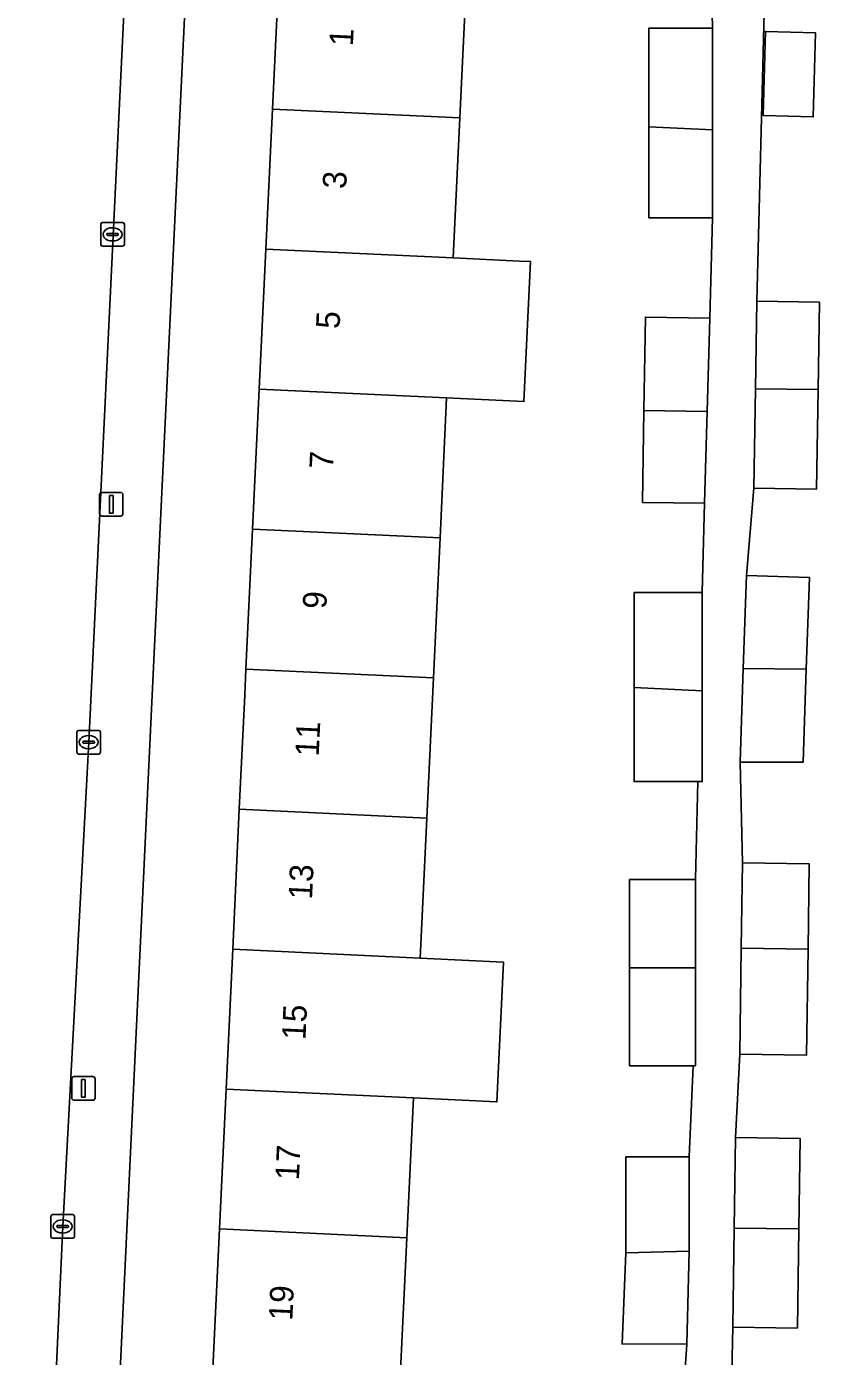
# Model space of a CAD drawing. Extents: x 163683 to 164494, y 382709 to 383872.
# Drawn here: x 164137 to 164170.6, y 383472 to 383528.3 of the extents above; entities that cross this region are included whole.
import ezdxf

# ---------------------------------------------------------------- set-up
doc = ezdxf.new("R2010")
doc.units = 0
for name, color, linetype in [('IMGEO_Erf', 7, 'Continuous'), ('IMGEO_Kolk', 7, 'Continuous'), ('IMGEO_Lichtmast', 7, 'Continuous'), ('IMGEO_Pand', 7, 'Continuous'), ('IMGEO_Pand_nummerreeks', 7, 'Continuous'), ('IMGEO_Rijbaan_lokaal_open', 7, 'Continuous'), ('IMGEO_Voetpad_open', 7, 'Continuous')]:
    doc.layers.add(name, color=color, linetype=linetype)

msp = doc.modelspace()

# ---------------------------------------------------------------- linework, layer by layer
at = {"layer": 'IMGEO_Erf'}
for points in [[(164144.102, 383536.998), (164142.345, 383500), (164139.869, 383447.846), (164143.782, 383447.602), (164144.071, 383453.702), (164144.351, 383459.625), (164144.631, 383465.549), (164144.912, 383471.472), (164145.192, 383477.395), (164145.472, 383483.319), (164145.753, 383489.242), (164146.033, 383495.166), (164146.262, 383500), (164146.314, 383501.105), (164146.595, 383507.037), (164146.876, 383512.968), (164147.157, 383518.899), (164147.438, 383524.83), (164147.718, 383530.761), (164148.005, 383536.812)], [(164168.239, 383524.551), (164168.334, 383528.12), (164170.455, 383528.063), (164170.359, 383524.494)]]:
    msp.add_lwpolyline(points, close=True, dxfattribs=at)
for points in [[(164155.67, 383530.384), (164155.387, 383524.453), (164155.105, 383518.523), (164157.908, 383518.39), (164158.383, 383518.368), (164158.1, 383512.437), (164154.823, 383512.592), (164154.541, 383506.661), (164154.387, 383503.413), (164154.259, 383500.729), (164153.976, 383494.79), (164153.694, 383488.866), (164157.23, 383488.698), (164156.95, 383482.775), (164153.412, 383482.943), (164153.13, 383477.019), (164152.848, 383471.096)], [(164164.742, 383468.735), (164165.007, 383472.512), (164162.262, 383472.518), (164162.42, 383476.386), (164162.42, 383476.579), (164162.42, 383480.449), (164165.1, 383480.449), (164165.266, 383484.306), (164162.573, 383484.306), (164162.573, 383488.446), (164162.573, 383492.189), (164165.377, 383492.189), (164165.463, 383496.34), (164162.764, 383496.34), (164162.764, 383500.327), (164162.764, 383504.35), (164165.656, 383504.35), (164165.759, 383508.128), (164163.129, 383508.167), (164163.187, 383512.057), (164163.247, 383516.017), (164165.973, 383515.975), (164166.089, 383520.223), (164163.394, 383520.223), (164163.394, 383524.073), (164163.394, 383528.259), (164166.089, 383528.259), (164166.055, 383530.202)], [(164168.295, 383529.464), (164167.968, 383516.687), (164170.623, 383516.647), (164170.567, 383512.943), (164170.503, 383508.728), (164167.848, 383508.768), (164167.532, 383505.073), (164170.199, 383504.982), (164170.065, 383501.098), (164169.93, 383497.161), (164167.26, 383497.161), (164167.358, 383492.894), (164170.193, 383492.854), (164170.142, 383489.249), (164170.078, 383484.755), (164167.244, 383484.795), (164167.061, 383481.266), (164169.803, 383481.227), (164169.748, 383477.391), (164169.689, 383473.189), (164166.947, 383473.228), (164166.862, 383469.394)]]:
    msp.add_lwpolyline(points, dxfattribs=at)
at = {"layer": 'IMGEO_Kolk'}
for p, q in [((164140.161, 383519.095), (164140.161, 383519.947)), ((164140.236, 383520.021), (164141.088, 383520.021)), ((164141.162, 383519.947), (164141.162, 383519.095)), ((164140.42, 383519.515), (164140.42, 383519.527)), ((164140.858, 383519.478), (164140.46, 383519.478)), ((164140.463, 383519.564), (164140.861, 383519.564)), ((164140.649, 383519.801), (164140.674, 383519.801)), ((164140.904, 383519.527), (164140.904, 383519.515)), ((164141.088, 383519.021), (164140.236, 383519.021)), ((164140.672, 383519.241), (164140.647, 383519.241)), ((164139.149, 383497.583), (164139.149, 383498.435)), ((164139.224, 383498.509), (164140.076, 383498.509)), ((164139.408, 383498.003), (164139.408, 383498.015)), ((164139.451, 383498.052), (164139.849, 383498.052)), ((164139.637, 383498.289), (164139.662, 383498.289)), ((164139.892, 383498.015), (164139.892, 383498.003)), ((164140.15, 383498.435), (164140.15, 383497.583)), ((164140.076, 383497.509), (164139.224, 383497.509)), ((164139.846, 383497.966), (164139.448, 383497.966)), ((164139.66, 383497.729), (164139.635, 383497.729)), ((164138.047, 383477.073), (164138.047, 383477.925)), ((164138.122, 383477.999), (164138.974, 383477.999)), ((164138.535, 383477.779), (164138.56, 383477.779)), ((164139.048, 383477.925), (164139.048, 383477.073)), ((164138.306, 383477.493), (164138.306, 383477.505)), ((164138.744, 383477.456), (164138.346, 383477.456)), ((164138.349, 383477.542), (164138.747, 383477.542)), ((164138.558, 383477.219), (164138.533, 383477.219)), ((164138.79, 383477.505), (164138.79, 383477.493)), ((164138.974, 383476.999), (164138.122, 383476.999))]:
    msp.add_line(p, q, dxfattribs=at)
for points in [[(164140.161, 383519.095), (164140.161, 383519.947)], [(164140.236, 383520.021), (164141.088, 383520.021)], [(164141.162, 383519.947), (164141.162, 383519.095)], [(164141.088, 383519.021), (164140.236, 383519.021)], [(164139.149, 383497.583), (164139.149, 383498.435)], [(164139.224, 383498.509), (164140.076, 383498.509)], [(164140.15, 383498.435), (164140.15, 383497.583)], [(164140.076, 383497.509), (164139.224, 383497.509)], [(164138.047, 383477.073), (164138.047, 383477.925)], [(164138.122, 383477.999), (164138.974, 383477.999)], [(164139.048, 383477.925), (164139.048, 383477.073)], [(164138.974, 383476.999), (164138.122, 383476.999)]]:
    msp.add_lwpolyline(points, dxfattribs=at)
for centre, radius, start, end in [((164140.238, 383519.945), 0.0765, 91.552, 178.448), ((164140.238, 383519.945), 0.0765, 91.552, 178.448), ((164141.086, 383519.945), 0.0765, 1.552, 88.448), ((164141.086, 383519.945), 0.0765, 1.552, 88.448), ((164140.46, 383519.524), 0.0403, 85.8775, 175.7526), ((164140.457, 383519.514), 0.0366, 178.938, 274.7102), ((164140.861, 383519.521), 0.043, 264.8664, 352.4533), ((164140.865, 383519.526), 0.0386, 1.7309, 96.639), ((164140.238, 383519.097), 0.0765, 181.552, 268.448), ((164140.238, 383519.097), 0.0765, 181.552, 268.448), ((164141.086, 383519.097), 0.0765, 271.552, 358.448), ((164141.086, 383519.097), 0.0765, 271.552, 358.448), ((164139.226, 383498.433), 0.0765, 91.552, 178.448), ((164139.226, 383498.433), 0.0765, 91.552, 178.448), ((164139.448, 383498.012), 0.0403, 85.8775, 175.7526), ((164139.445, 383498.002), 0.0366, 178.938, 274.7102), ((164139.849, 383498.009), 0.043, 264.8664, 352.4533), ((164139.853, 383498.014), 0.0386, 1.7309, 96.639), ((164140.074, 383498.433), 0.0765, 1.552, 88.448), ((164140.074, 383498.433), 0.0765, 1.552, 88.448), ((164139.226, 383497.585), 0.0765, 181.552, 268.448), ((164139.226, 383497.585), 0.0765, 181.552, 268.448), ((164140.074, 383497.585), 0.0765, 271.552, 358.448), ((164140.074, 383497.585), 0.0765, 271.552, 358.448), ((164138.124, 383477.923), 0.0765, 91.552, 178.448), ((164138.124, 383477.923), 0.0765, 91.552, 178.448), ((164138.972, 383477.923), 0.0765, 1.552, 88.448), ((164138.972, 383477.923), 0.0765, 1.552, 88.448), ((164138.346, 383477.502), 0.0403, 85.8775, 175.7526), ((164138.343, 383477.492), 0.0366, 178.938, 274.7102), ((164138.747, 383477.499), 0.043, 264.8664, 352.4533), ((164138.751, 383477.504), 0.0386, 1.7309, 96.639), ((164138.124, 383477.075), 0.0765, 181.552, 268.448), ((164138.124, 383477.075), 0.0765, 181.552, 268.448), ((164138.972, 383477.075), 0.0765, 271.552, 358.448), ((164138.972, 383477.075), 0.0765, 271.552, 358.448)]:
    msp.add_arc(centre, radius, start, end, dxfattribs=at)
for centre, major_axis, ratio, start_param, end_param in [((164140.648, 383519.521), (-0.387, 0.002), 0.722429, 4.712389, 7.853982), ((164140.673, 383519.521), (-0.39, 0.002), 0.717154, 1.570796, 4.712389), ((164139.636, 383498.009), (-0.387, 0.002), 0.722429, 4.712389, 7.853982), ((164139.661, 383498.009), (-0.39, 0.002), 0.717154, 1.570796, 4.712389), ((164138.534, 383477.499), (-0.387, 0.002), 0.722429, 4.712389, 7.853982), ((164138.559, 383477.499), (-0.39, 0.002), 0.717154, 1.570796, 4.712389)]:
    msp.add_ellipse(centre, major_axis=major_axis, ratio=ratio, start_param=start_param, end_param=end_param, dxfattribs=at)
at = {"layer": 'IMGEO_Lichtmast'}
for p, q in [((164140.112, 383507.688), (164140.112, 383508.488)), ((164140.112, 383508.488), (164140.112, 383507.688)), ((164140.212, 383508.588), (164141.002, 383508.588)), ((164141.002, 383508.588), (164140.212, 383508.588)), ((164141.102, 383508.488), (164141.102, 383507.688)), ((164141.102, 383507.688), (164141.102, 383508.488)), ((164141.002, 383507.588), (164140.212, 383507.588)), ((164140.212, 383507.588), (164141.002, 383507.588)), ((164138.93, 383482.944), (164138.93, 383483.744)), ((164138.93, 383483.744), (164138.93, 383482.944)), ((164139.03, 383483.844), (164139.82, 383483.844)), ((164139.82, 383483.844), (164139.03, 383483.844)), ((164139.92, 383483.744), (164139.92, 383482.944)), ((164139.92, 383482.944), (164139.92, 383483.744)), ((164139.82, 383482.844), (164139.03, 383482.844)), ((164139.03, 383482.844), (164139.82, 383482.844))]:
    msp.add_line(p, q, dxfattribs=at)
for points in [[(164140.532, 383508.463), (164140.682, 383508.463), (164140.682, 383507.713), (164140.532, 383507.713), (164140.532, 383508.463)], [(164139.35, 383483.719), (164139.5, 383483.719), (164139.5, 383482.969), (164139.35, 383482.969), (164139.35, 383483.719)]]:
    msp.add_lwpolyline(points, dxfattribs=at)
for centre, start, end in [((164140.212, 383508.488), 90, 180), ((164140.212, 383508.488), 90, 180), ((164141.002, 383508.488), 0, 90), ((164141.002, 383508.488), 360, 90), ((164140.212, 383507.688), 180, 270), ((164140.212, 383507.688), 180, 270), ((164141.002, 383507.688), 270, 0), ((164141.002, 383507.688), 270, 0), ((164139.03, 383483.744), 90, 180), ((164139.03, 383483.744), 90, 180), ((164139.82, 383483.744), 0, 90), ((164139.82, 383483.744), 360, 90), ((164139.03, 383482.944), 180, 270), ((164139.03, 383482.944), 180, 270), ((164139.82, 383482.944), 270, 0), ((164139.82, 383482.944), 270, 0)]:
    msp.add_arc(centre, 0.1, start, end, dxfattribs=at)
at = {"layer": 'IMGEO_Pand'}
for points in [[(164147.718, 383530.761), (164147.438, 383524.83), (164155.387, 383524.453), (164155.67, 383530.384)], [(164163.394, 383524.073), (164166.089, 383523.945), (164166.089, 383528.259), (164163.394, 383528.259)], [(164168.334, 383528.12), (164168.239, 383524.551), (164170.359, 383524.494), (164170.455, 383528.063)], [(164147.157, 383518.899), (164155.105, 383518.523), (164155.387, 383524.453), (164147.438, 383524.83)], [(164163.394, 383524.073), (164163.394, 383520.223), (164166.089, 383520.223), (164166.089, 383523.945)], [(164158.383, 383518.368), (164157.908, 383518.39), (164155.105, 383518.523), (164147.157, 383518.899), (164146.876, 383512.968), (164154.823, 383512.592), (164158.1, 383512.437)], [(164167.968, 383516.687), (164167.911, 383512.979), (164170.567, 383512.943), (164170.623, 383516.647)], [(164165.973, 383515.975), (164163.247, 383516.017), (164163.187, 383512.057), (164165.865, 383512.017)], [(164154.823, 383512.592), (164146.876, 383512.968), (164146.595, 383507.037), (164154.541, 383506.661)], [(164170.567, 383512.943), (164167.911, 383512.979), (164167.848, 383508.768), (164170.503, 383508.728)], [(164165.865, 383512.017), (164163.187, 383512.057), (164163.129, 383508.167), (164165.759, 383508.128)], [(164154.541, 383506.661), (164146.595, 383507.037), (164146.314, 383501.105), (164154.259, 383500.729), (164154.387, 383503.413)], [(164167.396, 383501.135), (164170.065, 383501.098), (164170.199, 383504.982), (164167.532, 383505.073)], [(164162.764, 383500.327), (164165.656, 383500.19), (164165.656, 383504.35), (164162.764, 383504.35)], [(164154.259, 383500.729), (164146.314, 383501.105), (164146.262, 383500), (164146.033, 383495.166), (164153.976, 383494.79)], [(164167.396, 383501.135), (164167.26, 383497.161), (164169.93, 383497.161), (164170.065, 383501.098)], [(164165.656, 383500.19), (164162.764, 383500.327), (164162.764, 383496.34), (164165.463, 383496.34), (164165.656, 383496.34)], [(164145.753, 383489.242), (164153.694, 383488.866), (164153.976, 383494.79), (164146.033, 383495.166)], [(164167.358, 383492.894), (164167.307, 383489.287), (164170.142, 383489.249), (164170.193, 383492.854)], [(164165.377, 383492.189), (164162.573, 383492.189), (164162.573, 383488.446), (164165.377, 383488.446)], [(164145.472, 383483.319), (164153.412, 383482.943), (164156.95, 383482.775), (164157.23, 383488.698), (164153.694, 383488.866), (164145.753, 383489.242)], [(164170.142, 383489.249), (164167.307, 383489.287), (164167.244, 383484.795), (164170.078, 383484.755)], [(164165.377, 383488.446), (164162.573, 383488.446), (164162.573, 383484.306), (164165.266, 383484.306), (164165.377, 383484.306)], [(164145.472, 383483.319), (164145.192, 383477.395), (164153.13, 383477.019), (164153.412, 383482.943)], [(164167.061, 383481.266), (164167.007, 383477.43), (164169.748, 383477.391), (164169.803, 383481.227)], [(164165.1, 383480.449), (164162.42, 383480.449), (164162.42, 383476.579), (164162.42, 383476.386), (164165.1, 383476.452)], [(164152.848, 383471.096), (164153.13, 383477.019), (164145.192, 383477.395), (164144.912, 383471.472)], [(164169.748, 383477.391), (164167.007, 383477.43), (164166.947, 383473.228), (164169.689, 383473.189)], [(164165.1, 383476.452), (164162.42, 383476.386), (164162.262, 383472.518), (164165.007, 383472.512)]]:
    msp.add_lwpolyline(points, close=True, dxfattribs=at)
at = {"layer": 'IMGEO_Rijbaan_lokaal_open'}
msp.add_lwpolyline([(164137.532, 383455.268), (164138.548, 383477.499), (164139.65, 383498.009), (164141.528, 383536.822), (164135.928, 383537.073), (164135.766, 383533.546), (164135.64, 383531.474), (164131.924, 383456.238), (164131.894, 383455.494)], close=True, dxfattribs=at)
at = {"layer": 'IMGEO_Voetpad_open'}
for points in [[(164142.345, 383500), (164144.102, 383536.998), (164141.528, 383536.822), (164139.65, 383498.009), (164138.548, 383477.499), (164137.532, 383455.268), (164137.284, 383449.891)], [(164166.055, 383530.202), (164166.089, 383528.259), (164166.089, 383523.945), (164166.089, 383520.223), (164165.973, 383515.975), (164165.865, 383512.017), (164165.759, 383508.128), (164165.656, 383504.35), (164165.656, 383500.19), (164165.656, 383496.34), (164165.463, 383496.34), (164165.377, 383492.189), (164165.377, 383488.446), (164165.377, 383484.306), (164165.266, 383484.306), (164165.1, 383480.449), (164165.1, 383476.452), (164165.007, 383472.512), (164164.742, 383468.735)], [(164166.862, 383469.394), (164166.947, 383473.228), (164167.007, 383477.43), (164167.061, 383481.266), (164167.244, 383484.795), (164167.307, 383489.287), (164167.358, 383492.894), (164167.26, 383497.161), (164167.396, 383501.135), (164167.532, 383505.073), (164167.848, 383508.768), (164167.911, 383512.979), (164167.968, 383516.687), (164168.295, 383529.464)], [(164138.328, 383446.241), (164139.869, 383447.846), (164142.345, 383500)]]:
    msp.add_lwpolyline(points, dxfattribs=at)

# ---------------------------------------------------------------- texts
at = {"layer": 'IMGEO_Pand_nummerreeks'}
for s, rotation, p in [('1', 87.2888, (164150.847, 383527.479)), ('3', 87.2888, (164150.561, 383521.434)), ('5', 87.2901, (164150.281, 383515.502)), ('7', 87.2888, (164150, 383509.572)), ('9', 87.2901, (164149.719, 383503.639)), ('11', 87.3188, (164149.399, 383497.39)), ('13', 87.3198, (164149.115, 383491.33)), ('15', 87.3198, (164148.837, 383485.384)), ('17', 87.3198, (164148.559, 383479.438)), ('19', 87.3198, (164148.28, 383473.492))]:
    msp.add_text(s, height=1, rotation=rotation, dxfattribs=at).set_placement(p)

doc.saveas('drawing.dxf')
